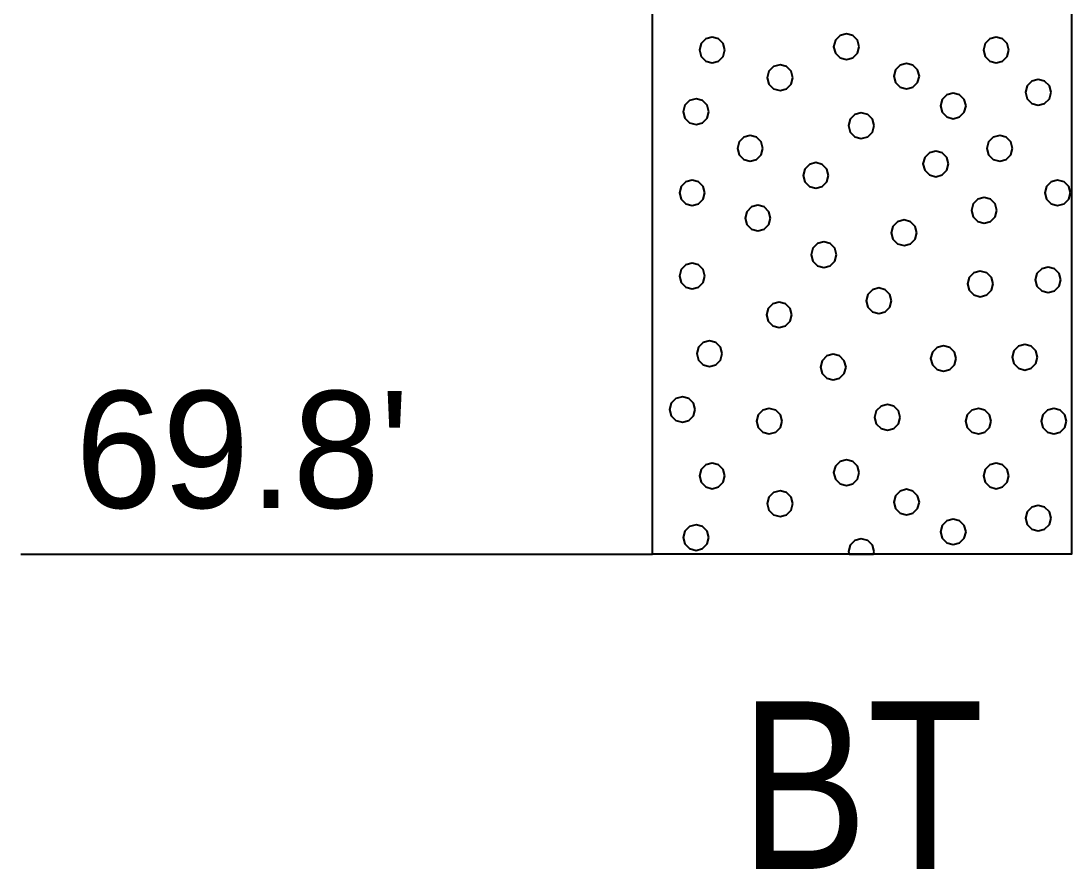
# Model space of a CAD drawing. Extents: x -582 to 653, y -817 to -3.
# Drawn here: x -29.24 to -22.97, y -261.27 to -256.21 of the extents above; entities that cross this region are included whole.
import ezdxf
from ezdxf.enums import TextEntityAlignment as Align

# ---------------------------------------------------------------- set-up
doc = ezdxf.new("R2010")
doc.units = 0
doc.header["$LTSCALE"] = 0.4
doc.layers.add('27', color=7, linetype='Continuous', lineweight=40)

msp = doc.modelspace()

# ---------------------------------------------------------------- linework, layer by layer
at = {"layer": '27'}
msp.add_line((-29.2387, -259.3929), (-25.4713, -259.3929), dxfattribs=at)
for points in [[(-25.4713, -251.0929), (-22.9713, -251.0929), (-22.9713, -259.3929), (-25.4713, -259.3929)], [(-25.0394, -256.3855), (-25.0496, -256.3474), (-25.0775, -256.3196), (-25.1156, -256.3093), (-25.1537, -256.3196), (-25.1816, -256.3474), (-25.1918, -256.3855), (-25.1816, -256.4236), (-25.1537, -256.4515), (-25.1156, -256.4617), (-25.0775, -256.4515), (-25.0496, -256.4236)], [(-24.2384, -256.366), (-24.2487, -256.3279), (-24.2765, -256.3), (-24.3146, -256.2898), (-24.3527, -256.3), (-24.3806, -256.3279), (-24.3908, -256.366), (-24.3806, -256.4041), (-24.3527, -256.4319), (-24.3146, -256.4422), (-24.2765, -256.4319), (-24.2487, -256.4041)], [(-23.3448, -256.3856), (-23.355, -256.3475), (-23.3829, -256.3196), (-23.421, -256.3094), (-23.4591, -256.3196), (-23.487, -256.3475), (-23.4972, -256.3856), (-23.487, -256.4237), (-23.4591, -256.4516), (-23.421, -256.4618), (-23.3829, -256.4516), (-23.355, -256.4237)], [(-24.6345, -256.5508), (-24.6447, -256.5127), (-24.6726, -256.4848), (-24.7107, -256.4746), (-24.7488, -256.4848), (-24.7767, -256.5127), (-24.7869, -256.5508), (-24.7767, -256.5889), (-24.7488, -256.6168), (-24.7107, -256.627), (-24.6726, -256.6168), (-24.6447, -256.5889)], [(-23.8794, -256.5418), (-23.8896, -256.5037), (-23.9175, -256.4758), (-23.9556, -256.4656), (-23.9937, -256.4758), (-24.0216, -256.5037), (-24.0318, -256.5418), (-24.0216, -256.5799), (-23.9937, -256.6078), (-23.9556, -256.618), (-23.9175, -256.6078), (-23.8896, -256.5799)], [(-23.0939, -256.6377), (-23.1041, -256.5996), (-23.132, -256.5717), (-23.1701, -256.5615), (-23.2082, -256.5717), (-23.2361, -256.5996), (-23.2463, -256.6377), (-23.2361, -256.6758), (-23.2082, -256.7037), (-23.1701, -256.7139), (-23.132, -256.7037), (-23.1041, -256.6758)], [(-25.1356, -256.7534), (-25.1458, -256.7153), (-25.1737, -256.6874), (-25.2118, -256.6772), (-25.2499, -256.6874), (-25.2778, -256.7153), (-25.288, -256.7534), (-25.2778, -256.7915), (-25.2499, -256.8194), (-25.2118, -256.8296), (-25.1737, -256.8194), (-25.1458, -256.7915)], [(-23.6012, -256.7191), (-23.6114, -256.681), (-23.6393, -256.6531), (-23.6774, -256.6429), (-23.7155, -256.6531), (-23.7434, -256.681), (-23.7536, -256.7191), (-23.7434, -256.7572), (-23.7155, -256.7851), (-23.6774, -256.7953), (-23.6393, -256.7851), (-23.6114, -256.7572)], [(-24.1495, -256.8366), (-24.1597, -256.7985), (-24.1876, -256.7706), (-24.2257, -256.7604), (-24.2638, -256.7706), (-24.2917, -256.7985), (-24.3019, -256.8366), (-24.2917, -256.8747), (-24.2638, -256.9026), (-24.2257, -256.9128), (-24.1876, -256.9026), (-24.1597, -256.8747)], [(-24.8127, -256.9721), (-24.8229, -256.934), (-24.8508, -256.9061), (-24.8889, -256.8959), (-24.927, -256.9061), (-24.9549, -256.934), (-24.9651, -256.9721), (-24.9549, -257.0102), (-24.927, -257.038), (-24.8889, -257.0483), (-24.8508, -257.038), (-24.8229, -257.0102)], [(-23.324, -256.9721), (-23.3342, -256.934), (-23.3621, -256.9061), (-23.4002, -256.8959), (-23.4383, -256.9061), (-23.4662, -256.934), (-23.4764, -256.9721), (-23.4662, -257.0102), (-23.4383, -257.038), (-23.4002, -257.0483), (-23.3621, -257.038), (-23.3342, -257.0102)], [(-23.7054, -257.0649), (-23.7156, -257.0268), (-23.7435, -256.9989), (-23.7816, -256.9887), (-23.8197, -256.9989), (-23.8476, -257.0268), (-23.8578, -257.0649), (-23.8476, -257.103), (-23.8197, -257.1308), (-23.7816, -257.1411), (-23.7435, -257.1308), (-23.7156, -257.103)], [(-24.4211, -257.1335), (-24.4314, -257.0954), (-24.4592, -257.0675), (-24.4973, -257.0573), (-24.5354, -257.0675), (-24.5633, -257.0954), (-24.5735, -257.1335), (-24.5633, -257.1716), (-24.5354, -257.1995), (-24.4973, -257.2097), (-24.4592, -257.1995), (-24.4314, -257.1716)], [(-25.1585, -257.2377), (-25.1687, -257.1996), (-25.1966, -257.1718), (-25.2347, -257.1615), (-25.2728, -257.1718), (-25.3007, -257.1996), (-25.3109, -257.2377), (-25.3007, -257.2758), (-25.2728, -257.3037), (-25.2347, -257.3139), (-25.1966, -257.3037), (-25.1687, -257.2758)], [(-22.9783, -257.2377), (-22.9885, -257.1996), (-23.0164, -257.1718), (-23.0545, -257.1615), (-23.0926, -257.1718), (-23.1204, -257.1996), (-23.1307, -257.2377), (-23.1204, -257.2758), (-23.0926, -257.3037), (-23.0545, -257.3139), (-23.0164, -257.3037), (-22.9885, -257.2758)], [(-24.7669, -257.3878), (-24.7771, -257.3497), (-24.805, -257.3218), (-24.8431, -257.3116), (-24.8812, -257.3218), (-24.9091, -257.3497), (-24.9193, -257.3878), (-24.9091, -257.4259), (-24.8812, -257.4537), (-24.8431, -257.464), (-24.805, -257.4537), (-24.7771, -257.4259)], [(-23.4168, -257.342), (-23.4271, -257.3039), (-23.4549, -257.276), (-23.493, -257.2658), (-23.5311, -257.276), (-23.559, -257.3039), (-23.5692, -257.342), (-23.559, -257.3801), (-23.5311, -257.408), (-23.493, -257.4182), (-23.4549, -257.408), (-23.4271, -257.3801)], [(-23.8948, -257.4755), (-23.905, -257.4374), (-23.9329, -257.4095), (-23.971, -257.3993), (-24.0091, -257.4095), (-24.037, -257.4374), (-24.0472, -257.4755), (-24.037, -257.5136), (-24.0091, -257.5415), (-23.971, -257.5517), (-23.9329, -257.5415), (-23.905, -257.5136)], [(-24.3728, -257.6064), (-24.383, -257.5683), (-24.4109, -257.5404), (-24.449, -257.5302), (-24.4871, -257.5404), (-24.515, -257.5683), (-24.5252, -257.6064), (-24.515, -257.6445), (-24.4871, -257.6724), (-24.449, -257.6826), (-24.4109, -257.6724), (-24.383, -257.6445)], [(-25.1585, -257.7335), (-25.1687, -257.6954), (-25.1966, -257.6676), (-25.2347, -257.6573), (-25.2728, -257.6676), (-25.3007, -257.6954), (-25.3109, -257.7335), (-25.3007, -257.7716), (-25.2728, -257.7995), (-25.2347, -257.8097), (-25.1966, -257.7995), (-25.1687, -257.7716)], [(-23.0355, -257.7564), (-23.0457, -257.7183), (-23.0736, -257.6904), (-23.1117, -257.6802), (-23.1498, -257.6904), (-23.1777, -257.7183), (-23.1879, -257.7564), (-23.1777, -257.7945), (-23.1498, -257.8224), (-23.1117, -257.8326), (-23.0736, -257.8224), (-23.0457, -257.7945)], [(-23.4397, -257.7806), (-23.4499, -257.7425), (-23.4778, -257.7146), (-23.5159, -257.7044), (-23.554, -257.7146), (-23.5819, -257.7425), (-23.5921, -257.7806), (-23.5819, -257.8187), (-23.554, -257.8466), (-23.5159, -257.8568), (-23.4778, -257.8466), (-23.4499, -257.8187)], [(-24.0449, -257.881), (-24.0551, -257.8429), (-24.083, -257.815), (-24.1211, -257.8048), (-24.1592, -257.815), (-24.187, -257.8429), (-24.1973, -257.881), (-24.187, -257.9191), (-24.1592, -257.947), (-24.1211, -257.9572), (-24.083, -257.947), (-24.0551, -257.9191)], [(-24.6398, -257.9649), (-24.65, -257.9268), (-24.6779, -257.8989), (-24.716, -257.8887), (-24.7541, -257.8989), (-24.782, -257.9268), (-24.7922, -257.9649), (-24.782, -258.003), (-24.7541, -258.0309), (-24.716, -258.0411), (-24.6779, -258.0309), (-24.65, -258.003)], [(-25.0555, -258.1963), (-25.0657, -258.1582), (-25.0936, -258.1303), (-25.1317, -258.1201), (-25.1698, -258.1303), (-25.1977, -258.1582), (-25.2079, -258.1963), (-25.1977, -258.2344), (-25.1698, -258.2623), (-25.1317, -258.2725), (-25.0936, -258.2623), (-25.0657, -258.2344)], [(-23.6597, -258.2255), (-23.6699, -258.1874), (-23.6978, -258.1595), (-23.7359, -258.1493), (-23.774, -258.1595), (-23.8018, -258.1874), (-23.8121, -258.2255), (-23.8018, -258.2636), (-23.774, -258.2915), (-23.7359, -258.3017), (-23.6978, -258.2915), (-23.6699, -258.2636)], [(-23.174, -258.2179), (-23.1842, -258.1798), (-23.2121, -258.1519), (-23.2502, -258.1417), (-23.2883, -258.1519), (-23.3162, -258.1798), (-23.3264, -258.2179), (-23.3162, -258.256), (-23.2883, -258.2839), (-23.2502, -258.2941), (-23.2121, -258.2839), (-23.1842, -258.256)], [(-24.3169, -258.2764), (-24.3271, -258.2383), (-24.355, -258.2104), (-24.3931, -258.2002), (-24.4312, -258.2104), (-24.4591, -258.2383), (-24.4693, -258.2764), (-24.4591, -258.3145), (-24.4312, -258.3424), (-24.3931, -258.3526), (-24.355, -258.3424), (-24.3271, -258.3145)], [(-25.217, -258.5294), (-25.2272, -258.4913), (-25.2551, -258.4634), (-25.2932, -258.4532), (-25.3313, -258.4634), (-25.3592, -258.4913), (-25.3694, -258.5294), (-25.3592, -258.5675), (-25.3313, -258.5954), (-25.2932, -258.6056), (-25.2551, -258.5954), (-25.2272, -258.5675)], [(-23.994, -258.5764), (-24.0042, -258.5383), (-24.0321, -258.5104), (-24.0702, -258.5002), (-24.1083, -258.5104), (-24.1362, -258.5383), (-24.1464, -258.5764), (-24.1362, -258.6145), (-24.1083, -258.6424), (-24.0702, -258.6526), (-24.0321, -258.6424), (-24.0042, -258.6145)], [(-24.6983, -258.5993), (-24.7085, -258.5612), (-24.7364, -258.5333), (-24.7745, -258.5231), (-24.8126, -258.5333), (-24.8405, -258.5612), (-24.8507, -258.5993), (-24.8405, -258.6374), (-24.8126, -258.6653), (-24.7745, -258.6755), (-24.7364, -258.6653), (-24.7085, -258.6374)], [(-23.4512, -258.5993), (-23.4614, -258.5612), (-23.4893, -258.5333), (-23.5274, -258.5231), (-23.5655, -258.5333), (-23.5934, -258.5612), (-23.6036, -258.5993), (-23.5934, -258.6374), (-23.5655, -258.6653), (-23.5274, -258.6755), (-23.4893, -258.6653), (-23.4614, -258.6374)], [(-23.0011, -258.5993), (-23.0113, -258.5612), (-23.0392, -258.5333), (-23.0773, -258.5231), (-23.1154, -258.5333), (-23.1433, -258.5612), (-23.1535, -258.5993), (-23.1433, -258.6374), (-23.1154, -258.6653), (-23.0773, -258.6755), (-23.0392, -258.6653), (-23.0113, -258.6374)], [(-25.0394, -258.9255), (-25.0496, -258.8874), (-25.0775, -258.8596), (-25.1156, -258.8493), (-25.1537, -258.8596), (-25.1816, -258.8874), (-25.1918, -258.9255), (-25.1816, -258.9636), (-25.1537, -258.9915), (-25.1156, -259.0017), (-25.0775, -258.9915), (-25.0496, -258.9636)], [(-24.2384, -258.906), (-24.2487, -258.8679), (-24.2765, -258.84), (-24.3146, -258.8298), (-24.3527, -258.84), (-24.3806, -258.8679), (-24.3908, -258.906), (-24.3806, -258.9441), (-24.3527, -258.9719), (-24.3146, -258.9822), (-24.2765, -258.9719), (-24.2487, -258.9441)], [(-23.3448, -258.9256), (-23.355, -258.8875), (-23.3829, -258.8596), (-23.421, -258.8494), (-23.4591, -258.8596), (-23.487, -258.8875), (-23.4972, -258.9256), (-23.487, -258.9637), (-23.4591, -258.9916), (-23.421, -259.0018), (-23.3829, -258.9916), (-23.355, -258.9637)], [(-23.8794, -259.0818), (-23.8896, -259.0437), (-23.9175, -259.0158), (-23.9556, -259.0056), (-23.9937, -259.0158), (-24.0216, -259.0437), (-24.0318, -259.0818), (-24.0216, -259.1199), (-23.9937, -259.1478), (-23.9556, -259.158), (-23.9175, -259.1478), (-23.8896, -259.1199)], [(-24.6345, -259.0908), (-24.6447, -259.0527), (-24.6726, -259.0248), (-24.7107, -259.0146), (-24.7488, -259.0248), (-24.7767, -259.0527), (-24.7869, -259.0908), (-24.7767, -259.1289), (-24.7488, -259.1568), (-24.7107, -259.167), (-24.6726, -259.1568), (-24.6447, -259.1289)], [(-23.0939, -259.1777), (-23.1041, -259.1396), (-23.132, -259.1117), (-23.1701, -259.1015), (-23.2082, -259.1117), (-23.2361, -259.1396), (-23.2463, -259.1777), (-23.2361, -259.2158), (-23.2082, -259.2437), (-23.1701, -259.2539), (-23.132, -259.2437), (-23.1041, -259.2158)], [(-23.6012, -259.2591), (-23.6114, -259.221), (-23.6393, -259.1931), (-23.6774, -259.1829), (-23.7155, -259.1931), (-23.7434, -259.221), (-23.7536, -259.2591), (-23.7434, -259.2972), (-23.7155, -259.3251), (-23.6774, -259.3353), (-23.6393, -259.3251), (-23.6114, -259.2972)], [(-25.1356, -259.2934), (-25.1458, -259.2553), (-25.1737, -259.2274), (-25.2118, -259.2172), (-25.2499, -259.2274), (-25.2778, -259.2553), (-25.288, -259.2934), (-25.2778, -259.3315), (-25.2499, -259.3594), (-25.2118, -259.3696), (-25.1737, -259.3594), (-25.1458, -259.3315)], [(-24.1495, -259.3766), (-24.1597, -259.3385), (-24.1876, -259.3106), (-24.2257, -259.3004), (-24.2638, -259.3106), (-24.2917, -259.3385), (-24.3019, -259.3766), (-24.2975, -259.3929), (-24.1539, -259.3929)]]:
    msp.add_lwpolyline(points, close=True, dxfattribs=at)

# ---------------------------------------------------------------- texts
msp.add_text("69.8'", height=0.6976, dxfattribs=at).set_placement((-28.9146, -259.1165))
at = {"layer": '27', "width": 0.85}
msp.add_text('BT', height=1, dxfattribs=at).set_placement((-24.2213, -261.2698), align=Align.CENTER)

doc.saveas('drawing.dxf')
